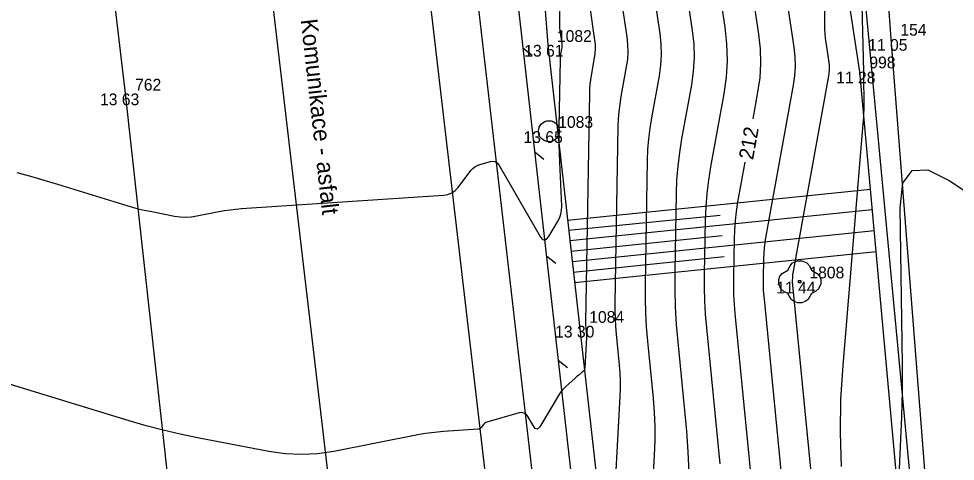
# Model space of a CAD drawing. Extents: x -711234 to -710007, y -1026313 to -1025448.
# Drawn here: x -710916.03 to -710893.7, y -1025865.86 to -1025855.31 of the extents above; entities that cross this region are included whole.
import ezdxf

# ---------------------------------------------------------------- set-up
doc = ezdxf.new("R2010")
doc.units = 0
for name, color, linetype in [('Ex_Contour Labels', 7, 'Continuous'), ('Ex_Major Contours', 7, 'Continuous'), ('Ex_Minor Contours', 7, 'Continuous'), ('Z_body', 7, 'Continuous'), ('Z_body_cisla', 7, 'Continuous'), ('Z_body_vysky_redukovane', 7, 'Continuous'), ('Z_hrany_paty', 7, 'Continuous'), ('Z_katastr_hranice', 7, 'Continuous'), ('Z_komunikace', 7, 'Continuous'), ('Z_pole_rozhranni', 7, 'Continuous'), ('Z_popisy', 7, 'Continuous'), ('Z_svodidla', 7, 'Continuous'), ('Z_svodidla_znacky', 7, 'Continuous'), ('Z_technicke_srafy', 7, 'Continuous'), ('Z_vdz12_prerusovana', 7, 'Continuous'), ('Z_vdz25_plna', 7, 'Continuous'), ('Z_vdz25_prerusovana', 7, 'Continuous'), ('Z_zelen_jednotliva', 7, 'Continuous')]:
    doc.layers.add(name, color=color, linetype=linetype)

# ---------------------------------------------------------------- blocks, each defined once
blk = doc.blocks.new('POINT_DISPLAY')
blk.add_line((0, 0), (0, 0))
blk = doc.blocks.new('Z10001')
blk.add_circle((0, 0), 0.25)
blk = doc.blocks.new('Z24')
for p, q in [((-0.23, 0.38), (-0.17, 0.45)), ((-0.17, 0.45), (-0.05, 0.5)), ((-0.05, 0.5), (0.05, 0.5)), ((0.05, 0.5), (0.17, 0.45)), ((0.17, 0.45), (0.23, 0.38)), ((-0.42, 0.2), (-0.28, 0.28)), ((-0.28, 0.28), (-0.23, 0.38)), ((0.23, 0.38), (0.28, 0.28)), ((0.28, 0.28), (0.42, 0.2)), ((-0.5, 0.05), (-0.47, 0.13)), ((-0.5, -0.05), (-0.5, 0.05)), ((-0.47, 0.13), (-0.42, 0.2)), ((-0.03, -0.03), (-0.03, 0.03)), ((-0.03, 0.03), (0.03, 0.03)), ((0.03, 0.03), (0.03, -0.03)), ((0.42, 0.2), (0.47, 0.13)), ((0.47, 0.13), (0.5, 0.05)), ((0.5, 0.05), (0.5, -0.05)), ((-0.45, -0.17), (-0.5, -0.05)), ((-0.38, -0.23), (-0.45, -0.17)), ((0.03, -0.03), (-0.03, -0.03)), ((0.45, -0.17), (0.38, -0.23)), ((0.5, -0.05), (0.45, -0.17)), ((-0.28, -0.28), (-0.38, -0.23)), ((-0.2, -0.42), (-0.28, -0.28)), ((-0.13, -0.47), (-0.2, -0.42)), ((0.2, -0.42), (0.13, -0.47)), ((0.28, -0.28), (0.2, -0.42)), ((0.38, -0.23), (0.28, -0.28)), ((-0.05, -0.5), (-0.13, -0.47)), ((0.05, -0.5), (-0.05, -0.5)), ((0.13, -0.47), (0.05, -0.5))]:
    blk.add_line(p, q)
blk = doc.blocks.new('Z529')
blk.add_line((0, 0), (0.2, 0.2))

msp = doc.modelspace()

# ---------------------------------------------------------------- linework, layer by layer
at = {"layer": 'Ex_Major Contours'}
for points in [[(-710898.52, -1025857.697), (-710898.405, -1025857.062), (-710898.356, -1025856.717), (-710898.336, -1025856.371), (-710898.345, -1025856.025), (-710898.383, -1025855.679), (-710898.59, -1025854.291), (-710898.636, -1025853.944), (-710898.67, -1025853.596), (-710898.691, -1025853.247), (-710898.701, -1025852.896), (-710898.787, -1025844.421), (-710898.788, -1025844.158), (-710898.787, -1025843.895), (-710898.782, -1025843.632), (-710898.774, -1025843.369), (-710898.724, -1025841.919), (-710898.722, -1025841.855), (-710898.721, -1025841.791), (-710898.721, -1025841.727), (-710898.721, -1025841.663)], [(-710901.94, -1025868.87), (-710901.689, -1025864.314), (-710901.682, -1025864.128), (-710901.683, -1025863.942), (-710901.69, -1025863.757), (-710901.705, -1025863.572), (-710901.777, -1025862.831), (-710901.792, -1025862.646), (-710901.803, -1025862.46), (-710901.807, -1025862.275), (-710901.807, -1025862.089), (-710901.737, -1025857.879), (-710901.73, -1025857.699), (-710901.716, -1025857.52), (-710901.695, -1025857.341), (-710901.666, -1025857.163), (-710901.537, -1025856.453), (-710901.512, -1025856.275), (-710901.502, -1025856.097), (-710901.506, -1025855.919), (-710901.526, -1025855.741), (-710901.787, -1025853.995)], [(-710898.52, -1025866.711), (-710898.947, -1025862.338), (-710898.966, -1025862.117), (-710898.978, -1025861.896), (-710898.984, -1025861.674), (-710898.983, -1025861.453), (-710898.968, -1025860.565), (-710898.96, -1025860.344), (-710898.943, -1025860.124), (-710898.917, -1025859.904), (-710898.882, -1025859.685), (-710898.708, -1025858.73)], [(-710895.03, -1025866.046), (-710894.978, -1025864.801), (-710894.967, -1025864.49), (-710894.96, -1025864.178), (-710894.958, -1025863.867), (-710894.961, -1025863.556), (-710895.017, -1025859.815), (-710894.951, -1025859.23), (-710894.731, -1025858.928), (-710894.358, -1025858.909), (-710893.832, -1025859.174), (-710889.386, -1025862.171), (-710888.826, -1025862.538), (-710888.255, -1025862.887), (-710887.675, -1025863.22), (-710887.084, -1025863.536), (-710884.703, -1025864.767), (-710884.131, -1025865.103), (-710883.607, -1025865.495), (-710883.129, -1025865.943)]]:
    msp.add_lwpolyline(points, dxfattribs=at)
at = {"layer": 'Ex_Minor Contours'}
for points in [[(-710896.838, -1025869.203), (-710897.575, -1025861.661), (-710897.577, -1025861.638), (-710897.578, -1025861.614), (-710897.579, -1025861.59), (-710897.579, -1025861.566), (-710897.577, -1025861.471), (-710897.576, -1025861.448), (-710897.574, -1025861.424), (-710897.571, -1025861.4), (-710897.568, -1025861.377), (-710896.721, -1025856.72), (-710896.706, -1025856.615), (-710896.7, -1025856.509), (-710896.703, -1025856.404), (-710896.714, -1025856.298), (-710896.778, -1025855.874), (-710896.792, -1025855.768), (-710896.802, -1025855.661), (-710896.808, -1025855.555), (-710896.811, -1025855.448), (-710896.852, -1025851.429)], [(-710900.517, -1025851.945), (-710899.973, -1025855.585), (-710899.938, -1025855.91), (-710899.929, -1025856.234), (-710899.948, -1025856.558), (-710899.993, -1025856.881), (-710900.228, -1025858.174), (-710900.28, -1025858.498), (-710900.319, -1025858.823), (-710900.345, -1025859.149), (-710900.357, -1025859.477), (-710900.388, -1025861.339), (-710900.389, -1025861.758), (-710900.378, -1025862.177), (-710900.355, -1025862.596), (-710900.32, -1025863.014), (-710900.112, -1025865.141), (-710900.074, -1025865.635), (-710900.054, -1025866.13)], [(-710896.415, -1025865.983), (-710896.438, -1025865.18), (-710896.426, -1025864.378), (-710896.377, -1025863.575), (-710895.887, -1025857.718), (-710895.884, -1025857.685), (-710895.882, -1025857.652), (-710895.88, -1025857.619), (-710895.878, -1025857.585), (-710895.873, -1025857.452), (-710895.871, -1025857.419), (-710895.871, -1025857.385), (-710895.871, -1025857.352), (-710895.871, -1025857.318), (-710895.88, -1025856.697), (-710895.882, -1025856.583), (-710895.884, -1025856.468), (-710895.887, -1025856.354), (-710895.889, -1025856.239), (-710895.978, -1025852.802)], [(-710901.152, -1025852.97), (-710900.749, -1025855.663), (-710900.722, -1025855.914), (-710900.715, -1025856.166), (-710900.73, -1025856.416), (-710900.765, -1025856.667), (-710900.947, -1025857.668), (-710900.987, -1025857.919), (-710901.018, -1025858.171), (-710901.037, -1025858.424), (-710901.047, -1025858.678), (-710901.096, -1025861.637), (-710901.097, -1025861.978), (-710901.088, -1025862.319), (-710901.07, -1025862.659), (-710901.041, -1025862.998), (-710900.908, -1025864.356), (-710900.882, -1025864.696), (-710900.868, -1025865.036), (-710900.867, -1025865.376), (-710900.88, -1025865.717), (-710901.349, -1025874.253)], [(-710899.496, -1025853.5), (-710899.196, -1025855.508), (-710899.153, -1025855.905), (-710899.143, -1025856.303), (-710899.166, -1025856.699), (-710899.221, -1025857.095), (-710899.539, -1025858.84), (-710899.589, -1025859.156), (-710899.627, -1025859.474), (-710899.652, -1025859.792), (-710899.664, -1025860.113), (-710899.686, -1025861.396), (-710899.686, -1025861.716), (-710899.678, -1025862.037), (-710899.661, -1025862.356), (-710899.634, -1025862.676), (-710899.316, -1025865.926)], [(-710916.081, -1025858.974), (-710915.757, -1025859.065), (-710915.435, -1025859.158), (-710915.113, -1025859.255), (-710913.46, -1025859.761), (-710913.322, -1025859.801), (-710913.183, -1025859.838), (-710913.043, -1025859.87), (-710912.902, -1025859.899), (-710912.319, -1025860.012), (-710912.187, -1025860.031), (-710912.054, -1025860.037), (-710911.922, -1025860.03), (-710911.789, -1025860.011), (-710911.259, -1025859.907), (-710911.126, -1025859.883), (-710910.993, -1025859.863), (-710910.859, -1025859.848), (-710910.724, -1025859.837), (-710905.901, -1025859.513), (-710905.8, -1025859.496), (-710905.71, -1025859.46), (-710905.629, -1025859.405), (-710905.559, -1025859.33), (-710905.251, -1025858.929), (-710905.208, -1025858.88), (-710905.158, -1025858.84), (-710905.103, -1025858.809), (-710905.041, -1025858.786), (-710904.784, -1025858.712), (-710904.724, -1025858.703), (-710904.671, -1025858.713), (-710904.626, -1025858.743), (-710904.589, -1025858.791), (-710903.601, -1025860.501), (-710903.55, -1025860.567), (-710903.499, -1025860.59), (-710903.446, -1025860.568), (-710903.394, -1025860.503), (-710903.183, -1025860.153), (-710903.137, -1025860.064), (-710903.106, -1025859.971), (-710903.089, -1025859.875), (-710903.086, -1025859.775), (-710903.132, -1025858.725), (-710903.14, -1025858.516), (-710903.144, -1025858.307), (-710903.145, -1025858.098), (-710903.143, -1025857.889), (-710903.116, -1025856.281), (-710903.115, -1025856.249), (-710903.113, -1025856.217), (-710903.109, -1025856.184), (-710903.104, -1025856.152), (-710903.08, -1025856.024), (-710903.076, -1025855.992), (-710903.074, -1025855.96), (-710903.075, -1025855.928), (-710903.078, -1025855.896), (-710903.117, -1025855.64), (-710903.124, -1025855.586), (-710903.129, -1025855.532), (-710903.132, -1025855.479), (-710903.133, -1025855.425), (-710903.136, -1025853.977)], [(-710902.427, -1025854.979), (-710902.302, -1025855.818), (-710902.291, -1025855.923), (-710902.288, -1025856.029), (-710902.294, -1025856.134), (-710902.309, -1025856.238), (-710902.385, -1025856.658), (-710902.402, -1025856.763), (-710902.414, -1025856.868), (-710902.423, -1025856.974), (-710902.427, -1025857.08), (-710902.518, -1025862.54), (-710902.518, -1025862.571), (-710902.517, -1025862.602), (-710902.515, -1025862.633), (-710902.513, -1025862.663), (-710902.501, -1025862.787), (-710902.498, -1025862.818), (-710902.497, -1025862.849), (-710902.497, -1025862.88), (-710902.498, -1025862.911), (-710902.538, -1025863.633), (-710902.542, -1025863.661), (-710902.552, -1025863.687), (-710902.567, -1025863.71), (-710902.587, -1025863.73), (-710902.678, -1025863.806), (-710902.7, -1025863.825), (-710902.723, -1025863.844), (-710902.745, -1025863.863), (-710902.768, -1025863.882), (-710902.987, -1025864.076), (-710903.03, -1025864.116), (-710903.069, -1025864.159), (-710903.104, -1025864.205), (-710903.136, -1025864.253), (-710903.609, -1025865.037), (-710903.645, -1025865.082), (-710903.681, -1025865.096), (-710903.717, -1025865.081), (-710903.752, -1025865.035), (-710903.892, -1025864.793), (-710903.931, -1025864.742), (-710903.978, -1025864.711), (-710904.033, -1025864.701), (-710904.097, -1025864.71), (-710904.875, -1025864.933), (-710904.897, -1025864.941), (-710904.916, -1025864.952), (-710904.933, -1025864.966), (-710904.948, -1025864.983), (-710905.005, -1025865.057), (-710905.02, -1025865.073), (-710905.038, -1025865.085), (-710905.058, -1025865.093), (-710905.08, -1025865.097), (-710905.904, -1025865.152), (-710906.049, -1025865.164), (-710906.193, -1025865.18), (-710906.336, -1025865.202), (-710906.479, -1025865.227), (-710908.518, -1025865.627), (-710908.906, -1025865.685), (-710909.293, -1025865.704), (-710909.681, -1025865.686), (-710910.068, -1025865.63), (-710911.772, -1025865.302), (-710912.184, -1025865.217), (-710912.593, -1025865.121), (-710912.999, -1025865.015), (-710913.403, -1025864.897), (-710919.953, -1025862.893)], [(-710897.684, -1025855.083), (-710897.548, -1025855.988), (-710897.524, -1025856.214), (-710897.518, -1025856.44), (-710897.531, -1025856.666), (-710897.563, -1025856.891), (-710898.225, -1025860.531), (-710898.244, -1025860.652), (-710898.259, -1025860.774), (-710898.268, -1025860.896), (-710898.273, -1025861.018), (-710898.281, -1025861.509), (-710898.281, -1025861.632), (-710898.278, -1025861.755), (-710898.271, -1025861.877), (-710898.261, -1025861.999), (-710897.71, -1025867.64)]]:
    msp.add_lwpolyline(points, dxfattribs=at)
at = {"layer": 'Z_hrany_paty'}
for p, q in [((-710895.98, -1025856.57), (-710898.26, -1025841.28)), ((-710903.96, -1025848.73), (-710903.42, -1025855.93)), ((-710903.42, -1025855.93), (-710902.66, -1025862.63)), ((-710894.43, -1025873.52), (-710895.98, -1025856.57)), ((-710902.66, -1025862.63), (-710900.83, -1025878.99))]:
    msp.add_line(p, q, dxfattribs=at)
at = {"layer": 'Z_katastr_hranice'}
msp.add_lwpolyline([(-710889, -1025970.31), (-710889.68, -1025960.38), (-710892.53, -1025890.03), (-710898.37, -1025828.05), (-710905.02, -1025776.43), (-710911.59, -1025735.63)], dxfattribs=at)
at = {"layer": 'Z_komunikace'}
msp.add_line((-710905.46, -1025851.72), (-710903.74, -1025866.59), dxfattribs=at)
at = {"layer": 'Z_pole_rozhranni'}
for p, q in [((-710896.22, -1025841), (-710895.24, -1025855.79)), ((-710895.24, -1025855.79), (-710894.07, -1025870.7))]:
    msp.add_line(p, q, dxfattribs=at)
at = {"layer": 'Z_svodidla'}
msp.add_line((-710904.43, -1025852.27), (-710902.85, -1025866.27), dxfattribs=at)
at = {"layer": 'Z_technicke_srafy'}
for p, q in [((-710902.95, -1025860.11), (-710895.72, -1025859.37)), ((-710902.92, -1025860.35), (-710899.31, -1025859.99)), ((-710902.89, -1025860.6), (-710895.68, -1025859.86)), ((-710902.86, -1025860.85), (-710899.26, -1025860.48)), ((-710902.83, -1025861.1), (-710895.63, -1025860.36)), ((-710902.78, -1025861.6), (-710895.59, -1025860.86)), ((-710902.81, -1025861.35), (-710899.21, -1025860.98))]:
    msp.add_line(p, q, dxfattribs=at)
at = {"layer": 'Z_vdz12_prerusovana'}
msp.add_line((-710910.35, -1025851.77), (-710908.52, -1025867.38), dxfattribs=at)
at = {"layer": 'Z_vdz25_plna'}
msp.add_line((-710906.58, -1025851.89), (-710904.85, -1025866.66), dxfattribs=at)
at = {"layer": 'Z_vdz25_prerusovana'}
for p, q in [((-710913.49, -1025857.09), (-710914.4, -1025849.27)), ((-710912.27, -1025868.11), (-710913.49, -1025857.09))]:
    msp.add_line(p, q, dxfattribs=at)

# ---------------------------------------------------------------- block references
at = {"layer": 'Z_body'}
for p in [(-710895.24, -1025855.79), (-710903.42, -1025855.93), (-710895.98, -1025856.57), (-710913.49, -1025857.09), (-710903.39, -1025857.99), (-710897.41, -1025861.58), (-710902.66, -1025862.63)]:
    msp.add_blockref('POINT_DISPLAY', p, dxfattribs=at)
at = {"layer": 'Z_svodidla_znacky', "rotation": -83.60000000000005}
for p in [(-710904.01, -1025856), (-710903.73, -1025858.48), (-710903.45, -1025860.96), (-710903.17, -1025863.45)]:
    msp.add_blockref('Z529', p, dxfattribs=at)
at = {"layer": 'Z_zelen_jednotliva'}
for name, p in [('Z10001', (-710903.39, -1025857.99)), ('Z24', (-710897.41, -1025861.58))]:
    msp.add_blockref(name, p, dxfattribs=at)

# ---------------------------------------------------------------- texts
at = {"layer": 'Ex_Contour Labels'}
msp.add_text('212', height=0.35, rotation=79.693, dxfattribs=at).set_placement((-710898.523, -1025858.689))
at = {"layer": 'Z_body_cisla'}
for s, p in [('1082', (-710903.2, -1025855.86)), ('154', (-710895.01, -1025855.71)), ('998', (-710895.75, -1025856.49)), ('762', (-710913.26, -1025857.02)), ('1083', (-710903.17, -1025857.91)), ('1808', (-710897.18, -1025861.5)), ('1084', (-710902.43, -1025862.56))]:
    msp.add_text(s, height=0.28, dxfattribs=at).set_placement(p)
at = {"layer": 'Z_body_vysky_redukovane'}
for s, p in [('11 05', (-710895.777, -1025856.07)), ('13 61', (-710903.98, -1025856.21)), ('11 28', (-710896.54, -1025856.85)), ('13 63', (-710914.097, -1025857.37)), ('13 65', (-710903.997, -1025858.27)), ('11 44', (-710897.97, -1025861.86)), ('13 30', (-710903.243, -1025862.91))]:
    msp.add_text(s, height=0.28, dxfattribs=at).set_placement(p)
at = {"layer": 'Z_popisy'}
msp.add_text('Komunikace - asfalt', height=0.4, rotation=276.3, dxfattribs=at).set_placement((-710909.31, -1025855.33))

doc.saveas('drawing.dxf')
